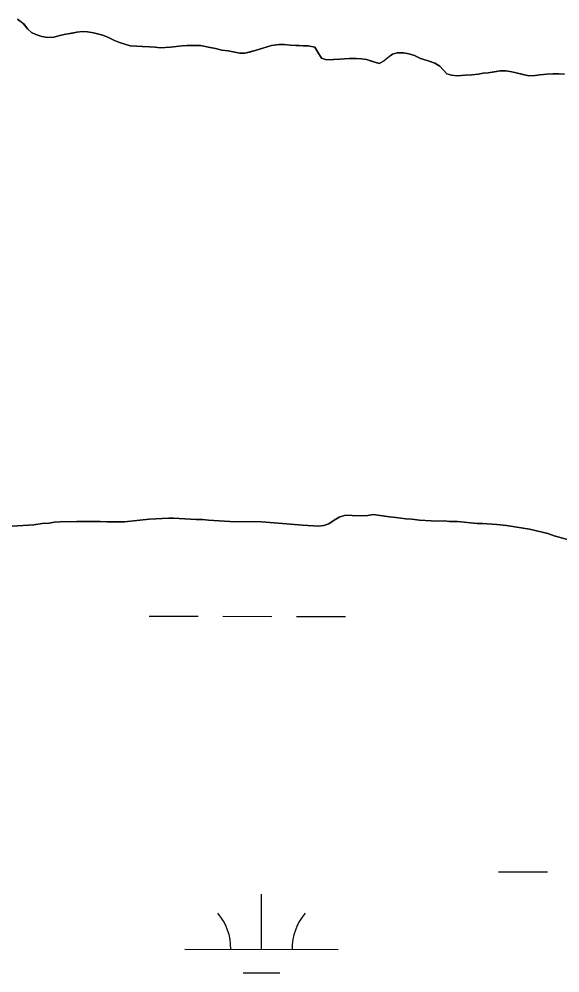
# Model space of a CAD drawing. Extents: x 3148686 to 3186545, y 916144 to 941516.
# Drawn here: x 3161964 to 3162316, y 926060 to 926682 of the extents above; entities that cross this region are included whole.
import ezdxf

# ---------------------------------------------------------------- set-up
doc = ezdxf.new("R2010")
doc.units = 0
for name, color, linetype in [('V-SITE-VEGE', 7, 'Continuous'), ('V-TOPO-SHOR', 7, 'Continuous'), ('V-WETL-SWMP', 7, 'Continuous')]:
    doc.layers.add(name, color=color, linetype=linetype)

msp = doc.modelspace()

# ---------------------------------------------------------------- linework, layer by layer
at = {"layer": 'V-SITE-VEGE'}
for points in [[(3162225.33, 926656.36), (3162221.36, 926658.11), (3162217.78, 926659.28), (3162214.22, 926659.86), (3162210.05, 926660.03), (3162207.08, 926659.02), (3162204.32, 926657.02), (3162201.76, 926654.83), (3162198.4, 926653.03), (3162190.06, 926655.56), (3162186.88, 926656.13), (3162183.32, 926656.31), (3162178.76, 926656.29), (3162172.81, 926655.85), (3162164.1, 926655.4), (3162160.72, 926656.57), (3162158.32, 926660.33), (3162156.52, 926663.68), (3162152.15, 926664.45), (3162140.65, 926664.98), (3162136.49, 926665.35), (3162133.12, 926665.33), (3162128.17, 926664.71), (3162122.43, 926663.09), (3162117.48, 926661.48), (3162110.76, 926659.65), (3162107.58, 926659.83), (3162099.85, 926661.18), (3162095.88, 926661.75), (3162088.14, 926663.49), (3162081.79, 926664.64), (3162076.84, 926664.81), (3162073.27, 926664.79), (3162069.9, 926664.57), (3162062.37, 926663.73), (3162055.64, 926663.3), (3162052.27, 926663.67), (3162040.37, 926664.2), (3162036.01, 926664.57), (3162032.43, 926665.54), (3162029.06, 926666.71), (3162025.88, 926668.08), (3162021.9, 926670.04), (3162018.13, 926671.41), (3162012.17, 926672.96), (3162008.21, 926673.73), (3162005.03, 926673.91), (3162001.27, 926673.49), (3161990.98, 926671.45), (3161986.23, 926670.23), (3161982.07, 926670.01), (3161978.49, 926670.58), (3161974.52, 926671.95), (3161971.74, 926673.32), (3161969.35, 926675.48), (3161966.55, 926678.84), (3161962.57, 926681.98)], [(3162319.34, 926646), (3162311.61, 926646.35), (3162307.84, 926646.13), (3162300.12, 926645.09), (3162295.96, 926644.87), (3162287.82, 926647), (3162284.84, 926647.58), (3162281.07, 926648.15), (3162277.31, 926648.13), (3162269.39, 926646.9), (3162266.22, 926646.68), (3162263.05, 926646.07), (3162258.89, 926645.65), (3162254.53, 926645.42), (3162249.18, 926645), (3162245.61, 926645.37), (3162242.64, 926646.35), (3162238.05, 926651.28), (3162234.67, 926653.24), (3162230.3, 926654.8), (3162225.33, 926656.36)], [(3161944.7, 926350.28), (3161973.13, 926351.95), (3161978.62, 926352.89), (3161983.09, 926353.04), (3161986.54, 926353.6), (3161990.4, 926353.96), (3162001.16, 926354.23), (3162011.92, 926354.09), (3162016.38, 926354.24), (3162020.84, 926353.98), (3162032.41, 926353.83), (3162048.46, 926355.65), (3162061.26, 926356.3), (3162064.3, 926356.26), (3162079.11, 926355.46), (3162083.16, 926355.41), (3162087.01, 926354.95), (3162101.01, 926354.16), (3162121.7, 926353.9), (3162135.29, 926352.91), (3162148.46, 926351.73), (3162159.01, 926351.19), (3162162.26, 926351.55), (3162165.52, 926352.53), (3162169, 926354.92), (3162172.27, 926356.9), (3162176.35, 926358.27), (3162180.81, 926358.01), (3162187.1, 926357.93), (3162190.96, 926358.08), (3162194.41, 926358.65), (3162205.15, 926357.09), (3162209.2, 926356.84), (3162215.69, 926355.94), (3162219.74, 926355.69), (3162224.81, 926355.01), (3162232.31, 926354.51), (3162236.77, 926354.45), (3162241.03, 926354.6), (3162244.28, 926354.15), (3162249.55, 926354.08), (3162262.32, 926352.91), (3162265.77, 926352.86), (3162275.1, 926352.14), (3162281.38, 926351.44), (3162296.37, 926349.22), (3162300.21, 926348.36), (3162308.51, 926346.23), (3162312.54, 926344.75), (3162321.24, 926342.41)]]:
    msp.add_lwpolyline(points, dxfattribs=at)
at = {"layer": 'V-TOPO-SHOR'}
for points in [[(3162048.7, 926663.85), (3162043.94, 926664.02), (3162040.37, 926664.2), (3162036.01, 926664.57), (3162032.43, 926665.54), (3162029.06, 926666.71), (3162025.88, 926668.08), (3162021.9, 926670.04), (3162018.13, 926671.41), (3162012.17, 926672.96), (3162008.21, 926673.73), (3162005.03, 926673.91), (3162001.27, 926673.49), (3161998.3, 926672.88), (3161994.14, 926672.06), (3161990.98, 926671.45), (3161986.23, 926670.23), (3161982.07, 926670.01), (3161978.49, 926670.58), (3161974.52, 926671.95), (3161971.74, 926673.32), (3161969.35, 926675.48), (3161966.55, 926678.84), (3161962.57, 926681.98)], [(3162319.34, 926646), (3162315.57, 926646.17), (3162311.61, 926646.35), (3162307.84, 926646.13), (3162303.29, 926645.51), (3162300.12, 926645.09), (3162295.96, 926644.87), (3162292.19, 926645.84), (3162287.82, 926647), (3162284.84, 926647.58), (3162281.07, 926648.15), (3162277.31, 926648.13), (3162273.55, 926647.52), (3162269.39, 926646.9), (3162266.22, 926646.68), (3162263.05, 926646.07), (3162258.89, 926645.65), (3162254.53, 926645.42), (3162249.18, 926645), (3162245.61, 926645.37), (3162242.64, 926646.35), (3162240.24, 926648.91), (3162238.05, 926651.27), (3162234.67, 926653.24), (3162230.3, 926654.8), (3162225.33, 926656.36), (3162221.36, 926658.11), (3162217.78, 926659.28), (3162214.22, 926659.86), (3162210.05, 926660.03), (3162207.08, 926659.02), (3162204.32, 926657.02), (3162201.76, 926654.83), (3162198.4, 926653.03), (3162193.43, 926654.58), (3162190.06, 926655.56), (3162186.88, 926656.13), (3162183.32, 926656.31), (3162178.76, 926656.28), (3162172.81, 926655.85), (3162168.85, 926655.63), (3162164.1, 926655.4), (3162160.72, 926656.57), (3162158.32, 926660.33), (3162156.52, 926663.68), (3162152.15, 926664.45), (3162148.78, 926664.63), (3162144.02, 926664.8), (3162140.65, 926664.98), (3162136.49, 926665.35), (3162133.12, 926665.33), (3162128.17, 926664.71), (3162122.43, 926663.09), (3162117.48, 926661.48), (3162113.92, 926660.47), (3162110.76, 926659.65), (3162107.58, 926659.83), (3162104.21, 926660.41), (3162099.85, 926661.18), (3162095.88, 926661.75), (3162091.71, 926662.72), (3162088.14, 926663.49), (3162084.96, 926664.06), (3162081.79, 926664.64), (3162076.84, 926664.81), (3162073.27, 926664.79), (3162069.9, 926664.57), (3162066.14, 926664.15), (3162062.37, 926663.73), (3162059.01, 926663.52), (3162055.64, 926663.3), (3162052.27, 926663.67), (3162048.7, 926663.85)], [(3161944.7, 926350.28), (3161973.13, 926351.95), (3161978.62, 926352.89), (3161983.09, 926353.04), (3161986.54, 926353.6), (3161990.4, 926353.96), (3162001.16, 926354.23), (3162011.92, 926354.09), (3162016.38, 926354.24), (3162020.84, 926353.98), (3162032.41, 926353.83), (3162048.46, 926355.65), (3162061.26, 926356.3), (3162064.3, 926356.26), (3162079.11, 926355.46), (3162083.16, 926355.41), (3162087.01, 926354.95), (3162101.01, 926354.16), (3162121.7, 926353.9), (3162135.29, 926352.91), (3162148.46, 926351.73), (3162159.01, 926351.19), (3162162.26, 926351.55), (3162165.52, 926352.53), (3162169, 926354.92), (3162172.27, 926356.9), (3162176.35, 926358.27), (3162180.81, 926358.01), (3162187.1, 926357.93), (3162190.96, 926358.08), (3162194.41, 926358.65), (3162205.15, 926357.09), (3162209.2, 926356.84), (3162215.69, 926355.94), (3162219.74, 926355.69), (3162224.81, 926355.01), (3162232.31, 926354.51), (3162236.77, 926354.45), (3162241.03, 926354.6), (3162244.28, 926354.15), (3162249.55, 926354.08), (3162262.32, 926352.91), (3162265.77, 926352.86), (3162275.1, 926352.14), (3162281.38, 926351.44), (3162296.37, 926349.22), (3162300.21, 926348.36), (3162308.51, 926346.23), (3162312.54, 926344.75), (3162321.24, 926342.41)]]:
    msp.add_lwpolyline(points, dxfattribs=at)
at = {"layer": 'V-WETL-SWMP'}
for p, q in [((3162048.45, 926292.33), (3162080.45, 926292.29)), ((3162096.45, 926292.28), (3162128.45, 926292.24)), ((3162144.45, 926292.23), (3162176.45, 926292.19)), ((3162276.28, 926125.59), (3162308.28, 926125.55)), ((3162121.63, 926075.01), (3162121.67, 926111.01)), ((3162071.63, 926075.06), (3162171.63, 926074.95)), ((3162109.62, 926059.59), (3162133.62, 926059.56))]:
    msp.add_line(p, q, dxfattribs=at)
for points in [[(3161962.57, 926681.98), (3161966.56, 926678.84), (3161969.35, 926675.48), (3161971.74, 926673.32), (3161974.52, 926671.95), (3161978.49, 926670.58), (3161982.07, 926670.01), (3161986.23, 926670.23), (3161990.98, 926671.45), (3161994.14, 926672.06), (3161998.3, 926672.88), (3162001.27, 926673.49), (3162005.03, 926673.91), (3162008.21, 926673.73), (3162012.17, 926672.96), (3162018.13, 926671.41), (3162021.9, 926670.04), (3162025.88, 926668.08), (3162029.06, 926666.71), (3162032.43, 926665.54), (3162036.01, 926664.57), (3162040.37, 926664.2), (3162043.94, 926664.02), (3162048.7, 926663.85), (3162052.26, 926663.68), (3162055.64, 926663.3), (3162062.37, 926663.73), (3162069.9, 926664.57), (3162073.27, 926664.79), (3162076.83, 926664.81), (3162081.79, 926664.64), (3162088.14, 926663.49), (3162091.71, 926662.72), (3162095.88, 926661.75), (3162099.85, 926661.18), (3162104.21, 926660.41), (3162107.58, 926659.83), (3162110.76, 926659.65), (3162113.92, 926660.47), (3162117.48, 926661.48), (3162122.43, 926663.09), (3162128.17, 926664.71), (3162133.12, 926665.33), (3162136.49, 926665.35), (3162140.65, 926664.98), (3162144.02, 926664.8), (3162148.78, 926664.63), (3162152.15, 926664.45), (3162156.52, 926663.69), (3162158.32, 926660.33), (3162160.72, 926656.57), (3162164.1, 926655.4), (3162168.85, 926655.63), (3162172.81, 926655.85), (3162178.76, 926656.28), (3162183.32, 926656.31), (3162186.88, 926656.13), (3162190.06, 926655.56), (3162193.43, 926654.58), (3162198.4, 926653.03), (3162201.76, 926654.83), (3162204.32, 926657.03), (3162207.08, 926659.02), (3162210.05, 926660.03), (3162214.21, 926659.86), (3162217.79, 926659.28), (3162221.36, 926658.11), (3162225.33, 926656.35), (3162230.3, 926654.8), (3162234.67, 926653.24), (3162238.05, 926651.27), (3162240.24, 926648.91), (3162242.63, 926646.35), (3162245.61, 926645.37), (3162249.18, 926645), (3162254.53, 926645.42), (3162258.89, 926645.65)], [(3162258.89, 926645.65), (3162263.05, 926646.07), (3162266.22, 926646.68), (3162269.39, 926646.9), (3162273.55, 926647.52), (3162277.31, 926648.13), (3162281.07, 926648.15), (3162284.84, 926647.58), (3162287.82, 926647), (3162292.19, 926645.84), (3162295.96, 926644.87), (3162300.12, 926645.09), (3162303.29, 926645.51), (3162307.84, 926646.13), (3162311.61, 926646.35), (3162315.57, 926646.17), (3162319.34, 926646)], [(3162265.77, 926352.86), (3162262.32, 926352.91), (3162249.55, 926354.09), (3162244.28, 926354.15), (3162241.03, 926354.6), (3162236.77, 926354.45), (3162232.31, 926354.51), (3162224.81, 926355.01), (3162219.74, 926355.69), (3162215.69, 926355.94), (3162209.2, 926356.84), (3162205.15, 926357.09), (3162194.41, 926358.65), (3162190.96, 926358.08), (3162187.1, 926357.93), (3162180.81, 926358.01), (3162176.35, 926358.27), (3162172.27, 926356.9), (3162169, 926354.92), (3162165.52, 926352.53), (3162162.26, 926351.55), (3162159.01, 926351.19), (3162148.46, 926351.73), (3162135.29, 926352.91), (3162121.7, 926353.9), (3162101.01, 926354.16), (3162087.01, 926354.95), (3162083.16, 926355.41), (3162079.11, 926355.46), (3162064.3, 926356.26), (3162061.26, 926356.3), (3162048.46, 926355.65), (3162032.41, 926353.83), (3162020.84, 926353.98), (3162016.38, 926354.24), (3162011.92, 926354.09), (3162001.16, 926354.23), (3161990.4, 926353.96), (3161986.54, 926353.6), (3161983.09, 926353.04), (3161978.62, 926352.89), (3161973.13, 926351.95), (3161944.7, 926350.28)], [(3162321.24, 926342.41), (3162312.54, 926344.75), (3162308.5, 926346.23), (3162300.21, 926348.36), (3162296.37, 926349.22), (3162281.38, 926351.44), (3162275.1, 926352.13), (3162265.77, 926352.86)]]:
    msp.add_lwpolyline(points, dxfattribs=at)
for centre, start, end in [((3162066.39, 926075.54), 359.16781, 40.71147), ((3162176.88, 926075.42), 139.1678, 180.71146)]:
    msp.add_arc(centre, 35.25, start, end, dxfattribs=at)

doc.saveas('drawing.dxf')
